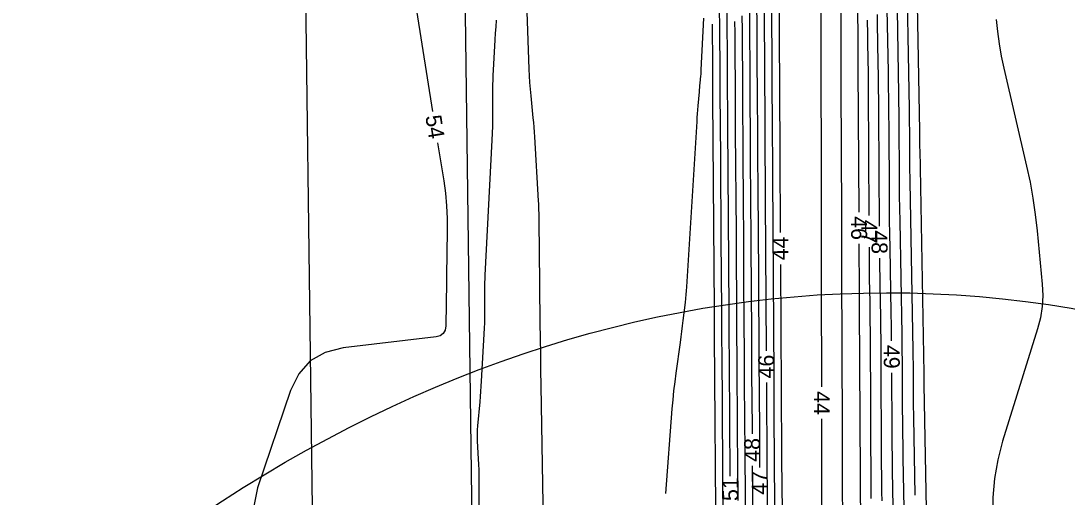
# Model space of a CAD drawing. Extents: x 2384780 to 2405861, y 547869 to 573706.
# Drawn here: x 2395628.8 to 2395759.9, y 554372.3 to 554432 of the extents above; entities that cross this region are included whole.
import ezdxf

# ---------------------------------------------------------------- set-up
doc = ezdxf.new("R2010")
doc.units = 0
for name, color, linetype in [('Old_Level_60', 7, 'Continuous'), ('Old_Level_61', 7, 'Continuous'), ('Old_Level_63', 7, 'Continuous'), ('Prop Buffer Zone 1', 7, 'Continuous'), ('Prop Buffer Zone 2', 7, 'Continuous')]:
    doc.layers.add(name, color=color, linetype=linetype)

msp = doc.modelspace()

# ---------------------------------------------------------------- linework, layer by layer
at = {"layer": 'Old_Level_60'}
for points in [[(2395733.87325, 554408.024), (2395733.78425, 554426.087), (2395733.783, 554426.29225), (2395733.781, 554426.4975), (2395733.77825, 554426.7025), (2395733.775, 554426.90775), (2395733.763, 554427.57775), (2395733.76075, 554427.7215), (2395733.759, 554427.865), (2395733.7575, 554428.00875), (2395733.7565, 554428.15225), (2395733.618, 554456.0475)], [(2395716.867, 554368.36225), (2395716.70525, 554390.7355), (2395716.6995, 554391.5335), (2395716.69425, 554392.3315), (2395716.68925, 554393.1295), (2395716.68475, 554393.92775), (2395716.67, 554396.53475), (2395716.66675, 554397.09325), (2395716.66325, 554397.652), (2395716.6595, 554398.2105), (2395716.6555, 554398.76925), (2395716.49925, 554420.49325), (2395716.49325, 554421.3535), (2395716.4875, 554422.214), (2395716.48225, 554423.0745), (2395716.47725, 554423.93475), (2395716.46125, 554426.7455), (2395716.45775, 554427.34775), (2395716.454, 554427.95025), (2395716.45, 554428.5525), (2395716.44575, 554429.15475), (2395716.30925, 554448.2205)], [(2395717.7405, 554374.94525), (2395717.63925, 554388.97375), (2395717.63025, 554390.2295), (2395717.622, 554391.4855), (2395717.61425, 554392.7415), (2395717.60675, 554393.99725), (2395717.58375, 554398.1), (2395717.5785, 554398.97925), (2395717.573, 554399.8585), (2395717.56725, 554400.7375), (2395717.56125, 554401.61675), (2395717.4375, 554418.778), (2395717.4285, 554420.08425), (2395717.41975, 554421.3905), (2395717.41175, 554422.69675), (2395717.404, 554424.003), (2395717.38, 554428.27025), (2395717.37475, 554429.18475), (2395717.369, 554430.099), (2395717.363, 554431.0135), (2395717.3565, 554431.92775), (2395717.237, 554448.5925)], [(2395729.21375, 554386.1), (2395729.21375, 554386.1835), (2395729.21225, 554387.304), (2395729.21, 554388.42425), (2395729.20675, 554389.54475), (2395729.20275, 554390.665), (2395729.188, 554394.325), (2395729.185, 554395.10925), (2395729.18275, 554395.8935), (2395729.18125, 554396.67775), (2395729.18025, 554397.462), (2395729.16325, 554415.66475), (2395729.16175, 554416.84725), (2395729.15925, 554418.02975), (2395729.15575, 554419.21225), (2395729.1515, 554420.39475), (2395729.13575, 554424.25725), (2395729.13275, 554425.085), (2395729.1305, 554425.91275), (2395729.12875, 554426.7405), (2395729.1275, 554427.56825), (2395729.1105, 554445.15275)], [(2395740.97125, 554445.40525), (2395741.45575, 554418.1385), (2395741.45925, 554417.9135), (2395741.46225, 554417.68875), (2395741.4645, 554417.46375), (2395741.466, 554417.239), (2395741.4695, 554416.50425), (2395741.4705, 554416.347), (2395741.47225, 554416.1895), (2395741.47425, 554416.032), (2395741.47675, 554415.87475), (2395741.9825, 554387.797), (2395741.985, 554387.65475), (2395741.98675, 554387.51275), (2395741.98825, 554387.3705), (2395741.989, 554387.22825), (2395741.99125, 554386.7635), (2395741.992, 554386.664), (2395741.993, 554386.5645), (2395741.99425, 554386.465), (2395741.996, 554386.3655), (2395742.5245, 554357.43975)], [(2395723.7765, 554445.027), (2395723.942, 554415.7235), (2395723.94225, 554415.675), (2395723.9425, 554415.6265), (2395723.94275, 554415.578), (2395723.94325, 554415.52975), (2395723.94425, 554415.3715), (2395723.9445, 554415.3375), (2395723.94475, 554415.3035), (2395723.945, 554415.26975), (2395723.94525, 554415.23575), (2395724.00025, 554405.452)], [(2395739.78675, 554441.48075), (2395740.15125, 554420.96525), (2395740.166, 554420.061), (2395740.17775, 554419.15675), (2395740.1865, 554418.2525), (2395740.1925, 554417.34825), (2395740.207, 554414.39425), (2395740.211, 554413.76125), (2395740.21725, 554413.12825), (2395740.22575, 554412.49525), (2395740.236, 554411.8625), (2395740.6175, 554390.68775), (2395740.63125, 554389.85075), (2395740.642, 554389.01375), (2395740.65025, 554388.17675), (2395740.65575, 554387.3395), (2395740.66925, 554384.60525), (2395740.673, 554384.01925), (2395740.67875, 554383.43325), (2395740.6865, 554382.8475), (2395740.69625, 554382.2615), (2395740.874, 554372.532)], [(2395721.953, 554439.48975), (2395722.06775, 554419.18825), (2395722.07325, 554418.23075), (2395722.07925, 554417.2735), (2395722.08575, 554416.316), (2395722.09225, 554415.3585), (2395722.11475, 554412.231), (2395722.1195, 554411.56075), (2395722.124, 554410.89075), (2395722.12825, 554410.2205), (2395722.132, 554409.55025), (2395722.2385, 554390.6505)], [(2395677.731, 554437.537), (2395680.4325, 554420.63375)], [(2395692.093, 554437.95275), (2395692.5015, 554425.9375), (2395692.53725, 554425.093), (2395692.587, 554424.2495), (2395692.6505, 554423.407), (2395692.72825, 554422.56525), (2395693.005, 554419.81725), (2395693.06125, 554419.22825), (2395693.11175, 554418.63875), (2395693.156, 554418.04875), (2395693.19475, 554417.45825), (2395693.67725, 554409.44825), (2395693.69875, 554409.05525), (2395693.715, 554408.662), (2395693.72675, 554408.2685), (2395693.7335, 554407.875), (2395693.74775, 554406.58925), (2395693.751, 554406.3135), (2395693.7545, 554406.038), (2395693.758, 554405.7625), (2395693.762, 554405.487), (2395693.77825, 554404.354), (2395693.7815, 554404.111), (2395693.78475, 554403.86825), (2395693.78775, 554403.6255), (2395693.79075, 554403.38275), (2395693.8945, 554394.15175), (2395693.91775, 554392.17375), (2395693.9435, 554390.19575), (2395693.97125, 554388.21775), (2395694.0015, 554386.23975), (2395694.2745, 554369.007)], [(2395721.0415, 554436.72125), (2395721.13075, 554420.92075), (2395721.139, 554419.50875), (2395721.14775, 554418.09675), (2395721.157, 554416.685), (2395721.167, 554415.273), (2395721.20025, 554410.66075), (2395721.207, 554409.6725), (2395721.2135, 554408.68425), (2395721.21975, 554407.69575), (2395721.2255, 554406.7075), (2395721.3145, 554390.92975), (2395721.32275, 554389.5155), (2395721.3315, 554388.10125), (2395721.34075, 554386.687), (2395721.35075, 554385.27275), (2395721.38425, 554380.653), (2395721.391, 554379.663), (2395721.39775, 554378.673), (2395721.40375, 554377.683), (2395721.4095, 554376.693), (2395721.41325, 554376.03275)], [(2395720.12975, 554433.9525), (2395720.1935, 554422.653), (2395720.2045, 554420.78675), (2395720.216, 554418.92025), (2395720.2285, 554417.054), (2395720.2415, 554415.1875), (2395720.2855, 554409.09075), (2395720.2945, 554407.78425), (2395720.30325, 554406.47775), (2395720.31125, 554405.17125), (2395720.319, 554403.86475), (2395720.38175, 554392.70975), (2395720.39275, 554390.8285), (2395720.4045, 554388.94725), (2395720.417, 554387.066), (2395720.43025, 554385.185), (2395720.466, 554380.231)], [(2395737.9575, 554391.893), (2395737.95625, 554392.01575), (2395737.93425, 554393.70375), (2395737.9065, 554395.39175), (2395737.76025, 554403.5215), (2395737.7315, 554405.26375), (2395737.70875, 554407.00575), (2395737.69175, 554408.74825), (2395737.68025, 554410.4905), (2395737.64025, 554418.61225), (2395737.62875, 554420.35275), (2395737.61175, 554422.093), (2395737.58925, 554423.83325), (2395737.56125, 554425.5735), (2395737.421, 554433.4655)], [(2395686.272, 554355.8365), (2395686.28075, 554374.3575), (2395686.2765, 554375.0405), (2395686.2625, 554375.723), (2395686.239, 554376.40525), (2395686.206, 554377.08725), (2395686.08275, 554379.315), (2395686.065, 554379.79225), (2395686.06475, 554380.269), (2395686.0815, 554380.74575), (2395686.11575, 554381.222), (2395686.388, 554384.24225), (2395686.4435, 554384.8895), (2395686.493, 554385.53725), (2395686.537, 554386.1855), (2395686.57525, 554386.834), (2395686.9375, 554393.48875), (2395686.9685, 554394.14525), (2395686.98925, 554394.802), (2395687, 554395.459), (2395687.00075, 554396.11625), (2395686.98725, 554398.26375), (2395686.98775, 554398.724), (2395686.995, 554399.18375), (2395687.009, 554399.6435), (2395687.02975, 554400.10325), (2395687.917, 554417.03275), (2395687.9565, 554417.903), (2395687.98375, 554418.77375), (2395687.999, 554419.64475), (2395688.00175, 554420.516), (2395687.99125, 554423.36275), (2395687.994, 554423.9725), (2395688.00625, 554424.582), (2395688.0285, 554425.1915), (2395688.06025, 554425.8005), (2395688.28975, 554429.61275), (2395688.338, 554430.4295), (2395688.38425, 554431.24675), (2395688.4285, 554432.06375)], [(2395709.644, 554372.75125), (2395710.47775, 554383.3575), (2395710.57425, 554384.48225), (2395710.68725, 554385.60525), (2395710.81625, 554386.7265), (2395710.96175, 554387.846), (2395711.489, 554391.68825), (2395711.5825, 554392.3775), (2395711.67325, 554393.067), (2395711.76175, 554393.75675), (2395711.84775, 554394.447), (2395712.125, 554396.702), (2395712.18075, 554397.1855), (2395712.229, 554397.66975), (2395712.27, 554398.15475), (2395712.3035, 554398.64025), (2395713.577, 554419.359), (2395713.6085, 554419.85125), (2395713.643, 554420.3435), (2395713.68, 554420.8355), (2395713.72, 554421.32725), (2395713.86575, 554423.067), (2395713.88975, 554423.34425), (2395713.9145, 554423.62175), (2395713.94025, 554423.899), (2395713.967, 554424.176), (2395714.0565, 554425.08125), (2395714.07425, 554425.27525), (2395714.08975, 554425.4695), (2395714.1025, 554425.664), (2395714.113, 554425.85875), (2395714.4135, 554432.30375)], [(2395719.20975, 554432.6135), (2395719.22, 554430.83025), (2395719.264, 554423.06975), (2395719.27375, 554421.40675), (2395719.284, 554419.74375), (2395719.295, 554418.08075), (2395719.30675, 554416.41775), (2395719.36775, 554407.91525), (2395719.3805, 554406.09325), (2395719.39275, 554404.27125), (2395719.404, 554402.44925), (2395719.4145, 554400.62725), (2395719.45725, 554393.0435), (2395719.46675, 554391.4185), (2395719.477, 554389.7935), (2395719.48775, 554388.16825), (2395719.49925, 554386.54325), (2395719.562, 554377.86), (2395719.575, 554375.99925), (2395719.58725, 554374.13875), (2395719.599, 554372.278), (2395719.60975, 554370.41725), (2395719.62375, 554367.92775)], [(2395735.1485, 554407.6055), (2395735.07125, 554423.28), (2395735.0655, 554424.15475), (2395735.057, 554425.02925), (2395735.0455, 554425.90375), (2395735.0315, 554426.77825), (2395734.98075, 554429.635), (2395734.97075, 554430.24725), (2395734.96275, 554430.85925), (2395734.95675, 554431.4715), (2395734.95275, 554432.08375)], [(2395736.42825, 554406.2415), (2395736.358, 554420.473), (2395736.348, 554422.017), (2395736.33275, 554423.561), (2395736.31275, 554425.105), (2395736.288, 554426.649), (2395736.19825, 554431.69225), (2395736.18075, 554432.773)], [(2395751.0765, 554432.17025), (2395751.22575, 554430.62525), (2395751.433, 554429.08925), (2395751.69825, 554427.56225), (2395752.02125, 554426.044), (2395754.87675, 554413.764), (2395755.308, 554411.759), (2395755.672, 554409.74275), (2395755.9685, 554407.71575), (2395756.19775, 554405.6775), (2395756.836, 554399.00175), (2395756.90225, 554397.5785), (2395756.82775, 554396.17), (2395756.612, 554394.776), (2395756.25525, 554393.3965), (2395751.8645, 554379.2945), (2395751.25175, 554376.9745), (2395750.85025, 554374.628), (2395750.65975, 554372.255), (2395750.68025, 554369.8555), (2395751.092, 554361.97375), (2395751.18025, 554360.285), (2395751.23475, 554359.24525)], [(2395715.96675, 554365.43625), (2395715.77125, 554392.49725), (2395715.76875, 554392.8375), (2395715.7665, 554393.1775), (2395715.7645, 554393.51775), (2395715.7625, 554393.858), (2395715.75625, 554394.96925), (2395715.75475, 554395.20725), (2395715.75325, 554395.4455), (2395715.75175, 554395.6835), (2395715.75, 554395.92175), (2395715.561, 554422.20825), (2395715.558, 554422.62275), (2395715.55525, 554423.0375), (2395715.55275, 554423.452), (2395715.55025, 554423.8665), (2395715.5425, 554425.22075), (2395715.541, 554425.511), (2395715.539, 554425.80125), (2395715.53725, 554426.0915), (2395715.53525, 554426.3815), (2395715.498, 554431.565)], [(2395681.06375, 554416.68375), (2395681.82375, 554411.928), (2395682.03825, 554410.36825), (2395682.18475, 554408.8035), (2395682.26275, 554407.234), (2395682.2725, 554405.65925), (2395682.18525, 554400.0295), (2395682.17175, 554399.16475), (2395682.1585, 554398.30025), (2395682.145, 554397.4355), (2395682.1315, 554396.57075), (2395682.08775, 554393.74625), (2395682.0045, 554393.20775), (2395681.77325, 554392.8025), (2395681.394, 554392.5305), (2395680.867, 554392.39175), (2395669.2435, 554390.999), (2395666.9625, 554390.441), (2395665.1015, 554389.36425), (2395663.6605, 554387.76875), (2395662.639, 554385.6545), (2395658.47675, 554373.47725), (2395658.03775, 554371.14775)], [(2395734.08625, 554368.03625), (2395733.949, 554396.1285), (2395733.94775, 554396.32375), (2395733.94575, 554396.51925), (2395733.94325, 554396.71475), (2395733.94, 554396.91), (2395733.9285, 554397.5485), (2395733.92625, 554397.68525), (2395733.9245, 554397.822), (2395733.92325, 554397.95875), (2395733.92225, 554398.0955), (2395733.893, 554404.024)], [(2395735.399, 554372.14775), (2395735.29575, 554393.2585), (2395735.29, 554394.13825), (2395735.2815, 554395.018), (2395735.27, 554395.898), (2395735.2555, 554396.77775), (2395735.20375, 554399.6515), (2395735.19375, 554400.2675), (2395735.1855, 554400.88325), (2395735.1795, 554401.49925), (2395735.1755, 554402.115), (2395735.16825, 554403.6055)], [(2395736.763, 554371.82), (2395736.74475, 554372.92975), (2395736.73, 554374.0395), (2395736.719, 554375.14925), (2395736.71175, 554376.25925), (2395736.6425, 554390.3885), (2395736.6325, 554391.95275), (2395736.617, 554393.517), (2395736.5965, 554395.08125), (2395736.571, 554396.64525), (2395736.479, 554401.75475), (2395736.471, 554402.24175)], [(2395724.02275, 554401.452), (2395724.11225, 554385.58975), (2395724.11225, 554385.5765), (2395724.11225, 554385.56325), (2395724.1125, 554385.54975), (2395724.1125, 554385.5365), (2395724.11275, 554385.493), (2395724.113, 554385.48375), (2395724.113, 554385.4745), (2395724.113, 554385.46525), (2395724.113, 554385.45575), (2395724.15575, 554377.8595), (2395724.16775, 554376.232), (2395724.18575, 554374.60425), (2395724.2095, 554372.97675), (2395724.23925, 554371.34925)], [(2395738.25875, 554365.2015), (2395738.1055, 554373.58), (2395738.07575, 554375.37525), (2395738.052, 554377.17075), (2395738.03425, 554378.9665), (2395738.0225, 554380.762), (2395737.9875, 554387.893)], [(2395722.2625, 554386.6505), (2395722.26475, 554386.308), (2395722.27125, 554385.36075), (2395722.29375, 554382.26625), (2395722.2985, 554381.60325), (2395722.30275, 554380.94025), (2395722.307, 554380.277), (2395722.31075, 554379.614), (2395722.426, 554359.109)], [(2395729.23025, 554367.3545), (2395729.21725, 554382.1)], [(2395720.49375, 554376.23125), (2395720.50075, 554375.089), (2395720.5085, 554373.772), (2395720.57025, 554362.76975)]]:
    msp.add_lwpolyline(points, dxfattribs=at)
at = {"layer": 'Old_Level_61'}
for points in [[(2395722.86475, 554442.2585), (2395723.00475, 554417.45575), (2395723.00775, 554416.953), (2395723.011, 554416.45), (2395723.01425, 554415.947), (2395723.01775, 554415.444), (2395723.0295, 554413.80125), (2395723.032, 554413.44925), (2395723.03425, 554413.097), (2395723.0365, 554412.745), (2395723.0385, 554412.393), (2395723.1795, 554387.36975), (2395723.1825, 554386.8895), (2395723.1855, 554386.40925), (2395723.1885, 554385.929), (2395723.192, 554385.4485), (2395723.20325, 554383.87975), (2395723.20575, 554383.5435), (2395723.20775, 554383.20725), (2395723.21, 554382.871), (2395723.212, 554382.535), (2395723.27525, 554371.274)], [(2395731.82625, 554369.36), (2395731.82225, 554374.0425), (2395731.821, 554375.04575), (2395731.819, 554376.04925), (2395731.816, 554377.0525), (2395731.8125, 554378.056), (2395731.74925, 554393.741), (2395731.744, 554395.12475), (2395731.74025, 554396.5085), (2395731.73725, 554397.89225), (2395731.7355, 554399.276), (2395731.73125, 554403.79625), (2395731.73, 554404.76475), (2395731.728, 554405.73325), (2395731.72525, 554406.702), (2395731.7215, 554407.6705), (2395731.656, 554423.8545), (2395731.651, 554425.189), (2395731.647, 554426.52375), (2395731.64425, 554427.85825), (2395731.6425, 554429.193), (2395731.63825, 554433.553)], [(2395739.68325, 554362.468), (2395739.4135, 554377.2385), (2395739.388, 554378.77025), (2395739.36775, 554380.302), (2395739.3525, 554381.834), (2395739.3425, 554383.36575), (2395739.318, 554388.37025), (2395739.311, 554389.4425), (2395739.3005, 554390.51475), (2395739.2865, 554391.587), (2395739.26875, 554392.65925), (2395739.01225, 554406.9), (2395738.9865, 554408.4835), (2395738.96575, 554410.067), (2395738.95, 554411.65075), (2395738.93975, 554413.2345), (2395738.91425, 554418.40775), (2395738.907, 554419.5165), (2395738.896, 554420.625), (2395738.88175, 554421.7335), (2395738.86375, 554422.84175), (2395738.67675, 554433.37675)], [(2395718.2855, 554431.91175), (2395718.29425, 554430.49575), (2395718.3045, 554428.74375), (2395718.337, 554423.02), (2395718.344, 554421.7935), (2395718.35175, 554420.56725), (2395718.35975, 554419.34075), (2395718.3685, 554418.11425), (2395718.45925, 554405.4925), (2395718.47125, 554403.77875), (2395718.4825, 554402.06475), (2395718.49325, 554400.351), (2395718.50325, 554398.63725), (2395718.53475, 554393.03875), (2395718.54175, 554391.839), (2395718.54925, 554390.6395), (2395718.55725, 554389.43975), (2395718.56575, 554388.24), (2395718.65975, 554375.21825), (2395718.6715, 554373.54475), (2395718.6825, 554371.8715)]]:
    msp.add_lwpolyline(points, dxfattribs=at)
at = {"layer": 'Old_Level_63'}
msp.add_ellipse((2395727.45003, 554021.05834), major_axis=(15.71221, 376.73026), ratio=0.59897866, dxfattribs=at)
at = {"layer": 'Prop Buffer Zone 1'}
msp.add_lwpolyline([(2395686.01625, 554321.188), (2395683.6165, 554506.27)], dxfattribs=at)
at = {"layer": 'Prop Buffer Zone 2'}
msp.add_lwpolyline([(2395665.9955, 554322.678), (2395663.61825, 554506.01075)], dxfattribs=at)

# ---------------------------------------------------------------- texts
at = {"layer": 'Old_Level_60'}
for s, rotation, p in [('54', 279.0797028, (2395679.517, 554420.025)), ('46', 270.2824833, (2395732.876, 554407.49925)), ('47', 270.2824833, (2395734.15125, 554407.0335)), ('44', 90.3227972, (2395725.01975, 554401.9775)), ('48', 270.6130139, (2395735.42775, 554405.7345)), ('46', 90.3422389, (2395723.25875, 554387.17625)), ('49', 270.4300861, (2395736.96475, 554391.36575)), ('44', 270.0502083, (2395728.21425, 554385.5795)), ('48', 90.3964472, (2395721.49075, 554376.73425)), ('51', 90.413125, (2395718.76325, 554371.81875)), ('47', 90.3220528, (2395722.4325, 554372.6055))]:
    msp.add_text(s, height=2, rotation=rotation, dxfattribs=at).set_placement(p)

doc.saveas('drawing.dxf')
